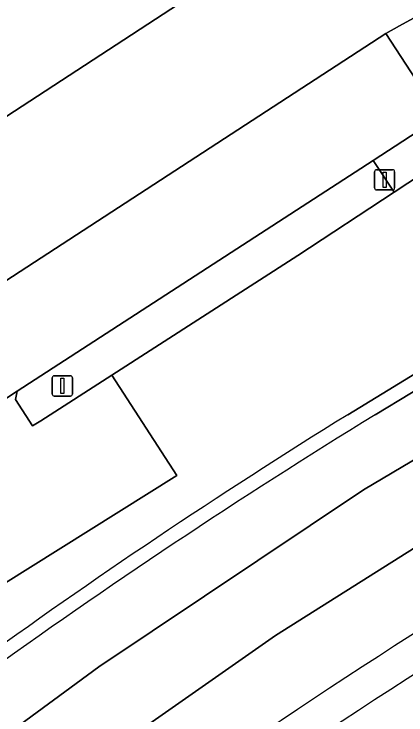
# Model space of a CAD drawing. Extents: x 156412 to 157779, y 382335 to 383768.
# Drawn here: x 157476.8 to 157496.12, y 382985.21 to 383019.74 of the extents above; entities that cross this region are included whole.
import ezdxf

# ---------------------------------------------------------------- set-up
doc = ezdxf.new("R2010")
doc.units = 0
for name, color, linetype in [('IMGEO_Berm_groen', 7, 'Continuous'), ('IMGEO_Groenvoorziening', 7, 'Continuous'), ('IMGEO_Lichtmast', 7, 'Continuous'), ('IMGEO_OVBaan_gesloten', 7, 'Continuous'), ('IMGEO_Parkeervlak_gesloten', 7, 'Continuous'), ('IMGEO_Rijbaan_lokaal_gesloten', 7, 'Continuous'), ('IMGEO_Rijbaan_regionaal_gesloten', 7, 'Continuous'), ('IMGEO_Verkeerseiland_open', 7, 'Continuous'), ('IMGEO_Voetpad_open', 7, 'Continuous')]:
    doc.layers.add(name, color=color, linetype=linetype)

msp = doc.modelspace()

# ---------------------------------------------------------------- linework, layer by layer
at = {"layer": 'IMGEO_Berm_groen'}
for points in [[(157521.303, 383021.411), (157506.982, 383014.042), (157506.471, 383013.72), (157504.951, 383012.942), (157497.808, 383014.669), (157498.076, 383014.218), (157499.578, 383013.619), (157495.54, 383010.963), (157490.795, 383007.842), (157481.623, 383001.956), (157484.825, 382997.012), (157476.254, 382991.64), (157473.96, 382989.921), (157471.201, 382987.855), (157470.566, 382987.381), (157468.435, 382985.793), (157461.525, 382980.641), (157460.226, 382979.598), (157458.936, 382978.542), (157457.656, 382977.475), (157455.677, 382975.849), (157452.824, 382973.504), (157448.099, 382969.405)], [(157493.244, 383000), (157497.744, 383002.73), (157500, 383004.075)]]:
    msp.add_lwpolyline(points, dxfattribs=at)
for centre, radius, start, end in [((157653.774, 382740.491), 305.147, 121.74053, 125.94219), ((157647.647, 382750.544), 282.501, 121.99136, 128.187), ((157656.501, 382736.942), 297.029, 122.11342, 128.017)]:
    msp.add_arc(centre, radius, start, end, dxfattribs=at)
at = {"layer": 'IMGEO_Groenvoorziening'}
msp.add_lwpolyline([(157490.795, 383007.842), (157495.54, 383010.963), (157494.501, 383012.525), (157476.957, 383001.154), (157476.878, 383000.759), (157477.711, 382999.448), (157478.117, 382999.706), (157481.623, 383001.956)], close=True, dxfattribs=at)
at = {"layer": 'IMGEO_Lichtmast'}
for p, q in [((157494.569, 383011.172), (157494.569, 383011.972)), ((157494.569, 383011.972), (157494.569, 383011.172)), ((157494.669, 383012.072), (157495.459, 383012.072)), ((157495.459, 383012.072), (157494.669, 383012.072)), ((157495.559, 383011.972), (157495.559, 383011.172)), ((157495.559, 383011.172), (157495.559, 383011.972)), ((157495.459, 383011.072), (157494.669, 383011.072)), ((157494.669, 383011.072), (157495.459, 383011.072)), ((157478.785, 383001.921), (157479.575, 383001.921)), ((157479.575, 383001.921), (157478.785, 383001.921)), ((157478.685, 383001.021), (157478.685, 383001.821)), ((157478.685, 383001.821), (157478.685, 383001.021)), ((157479.675, 383001.821), (157479.675, 383001.021)), ((157479.675, 383001.021), (157479.675, 383001.821)), ((157479.575, 383000.921), (157478.785, 383000.921)), ((157478.785, 383000.921), (157479.575, 383000.921))]:
    msp.add_line(p, q, dxfattribs=at)
for points in [[(157494.989, 383011.947), (157495.139, 383011.947), (157495.139, 383011.197), (157494.989, 383011.197), (157494.989, 383011.947)], [(157479.105, 383001.796), (157479.255, 383001.796), (157479.255, 383001.046), (157479.105, 383001.046), (157479.105, 383001.796)]]:
    msp.add_lwpolyline(points, dxfattribs=at)
for centre, start, end in [((157494.669, 383011.972), 90, 180), ((157494.669, 383011.972), 90, 180), ((157495.459, 383011.972), 0, 90), ((157495.459, 383011.972), 360, 90), ((157494.669, 383011.172), 180, 270), ((157494.669, 383011.172), 180, 270), ((157495.459, 383011.172), 270, 0), ((157495.459, 383011.172), 270, 0), ((157478.785, 383001.821), 90, 180), ((157478.785, 383001.821), 90, 180), ((157479.575, 383001.821), 0, 90), ((157479.575, 383001.821), 360, 90), ((157478.785, 383001.021), 180, 270), ((157478.785, 383001.021), 180, 270), ((157479.575, 383001.021), 270, 0), ((157479.575, 383001.021), 270, 0)]:
    msp.add_arc(centre, 0.1, start, end, dxfattribs=at)
at = {"layer": 'IMGEO_OVBaan_gesloten'}
msp.add_arc((157656.501, 382736.942), 297.029, 122.11342, 128.017, dxfattribs=at)
at = {"layer": 'IMGEO_Parkeervlak_gesloten'}
for points in [[(157459.57, 383015.562), (157464.797, 383007.12), (157488.033, 383022.276), (157482.646, 383030.678)], [(157494.501, 383012.525), (157497.808, 383014.669), (157495.126, 383018.78), (157472.567, 383004.124), (157475.101, 382999.951), (157475.213, 383000.024), (157476.957, 383001.154)]]:
    msp.add_lwpolyline(points, close=True, dxfattribs=at)
at = {"layer": 'IMGEO_Rijbaan_lokaal_gesloten'}
msp.add_lwpolyline([(157459.57, 383015.562), (157482.646, 383030.678), (157488.033, 383022.276), (157464.797, 383007.12)], close=True, dxfattribs=at)
msp.add_lwpolyline([(157448.122, 382979.931), (157449.102, 382980.471), (157457.999, 382987.116), (157464.919, 382992.324), (157465.021, 382992.404), (157465.439, 382992.732), (157465.917, 382993.189), (157466.348, 382993.691), (157466.475, 382993.872), (157466.728, 382994.232), (157471.824, 383003.659), (157472.567, 383004.124), (157495.126, 383018.78), (157495.799, 383019.151), (157496.677, 383019.636), (157497.767, 383020.237)], dxfattribs=at)
at = {"layer": 'IMGEO_Rijbaan_regionaal_gesloten'}
for points in [[(157532.567, 383016.843), (157520.845, 383010.832), (157504.357, 383002.424), (157494.022, 382996.296), (157480.983, 382987.59), (157471.536, 382980.654), (157458.812, 382970.684), (157461.26, 382967.686), (157477.206, 382980.384), (157489.688, 382989.129), (157503.424, 382997.774), (157516.262, 383005.156), (157522.963, 383008.7), (157532.653, 383013.388), (157542.059, 383017.937), (157563.619, 383028.19), (157583.282, 383036.15), (157593.606, 383039.479), (157605.276, 383042.997), (157618.681, 383047.039)], [(157605.276, 383042.997), (157593.606, 383039.479), (157583.282, 383036.15), (157563.619, 383028.19), (157542.059, 383017.937), (157532.653, 383013.388), (157522.963, 383008.7), (157516.262, 383005.156), (157503.424, 382997.774), (157489.688, 382989.129), (157477.206, 382980.384), (157461.26, 382967.686), (157463.426, 382965.008)], [(157475.037, 382986.978), (157460.728, 382976.184), (157459.672, 382975.374), (157458.628, 382974.548), (157457.596, 382973.708), (157456.849, 382973.09), (157458.812, 382970.684), (157471.536, 382980.654), (157480.983, 382987.59), (157494.022, 382996.296), (157504.357, 383002.424), (157520.845, 383010.832), (157532.567, 383016.843)], [(157500, 383003.246), (157498.178, 383002.165), (157494.599, 383000)]]:
    msp.add_lwpolyline(points, dxfattribs=at)
for centre, radius, start, end in [((157661.578, 382727.956), 319.202, 121.54129, 125.7604), ((157647.647, 382750.544), 282.501, 121.99136, 128.187)]:
    msp.add_arc(centre, radius, start, end, dxfattribs=at)
at = {"layer": 'IMGEO_Verkeerseiland_open'}
for points in [[(157500, 383004.075), (157497.744, 383002.73), (157493.244, 383000)], [(157494.599, 383000), (157498.178, 383002.165), (157500, 383003.246)]]:
    msp.add_lwpolyline(points, dxfattribs=at)
for centre, radius, start, end in [((157653.774, 382740.491), 305.147, 121.74053, 125.94219), ((157661.578, 382727.956), 319.202, 121.54129, 125.7604)]:
    msp.add_arc(centre, radius, start, end, dxfattribs=at)
at = {"layer": 'IMGEO_Voetpad_open'}
for points in [[(157501.877, 383014.888), (157500, 383015.322), (157497.976, 383015.79), (157497.407, 383016.719), (157496.731, 383017.938), (157497.41, 383018.315), (157497.124, 383018.831), (157496.677, 383019.636), (157495.799, 383019.151), (157495.126, 383018.78), (157497.808, 383014.669), (157504.951, 383012.942), (157506.471, 383013.72)], [(157499.578, 383013.619), (157498.076, 383014.218), (157497.808, 383014.669), (157494.501, 383012.525), (157495.54, 383010.963)], [(157481.623, 383001.956), (157478.117, 382999.706), (157477.711, 382999.448), (157476.878, 383000.759), (157476.957, 383001.154), (157475.213, 383000.024), (157476.156, 382998.462), (157472.862, 382996.373), (157467.549, 382992.699), (157467.451, 382992.631), (157469.056, 382990.693), (157471.201, 382987.855), (157473.96, 382989.921), (157476.254, 382991.64), (157484.825, 382997.012)]]:
    msp.add_lwpolyline(points, close=True, dxfattribs=at)

doc.saveas('drawing.dxf')
